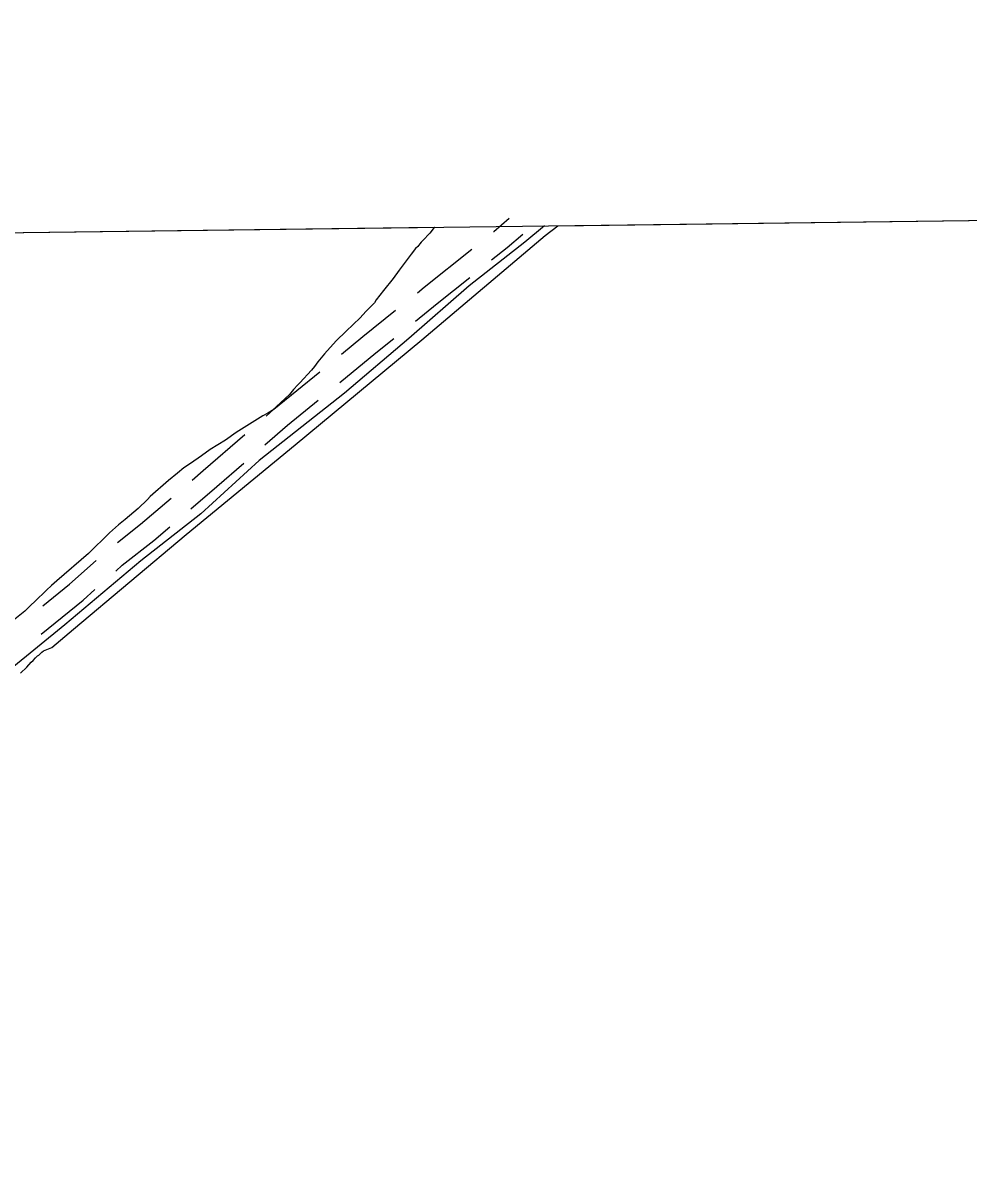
# Model space of a CAD drawing. Extents: x 3715084 to 3753216, y 488173 to 513963.
# Drawn here: x 3726821 to 3728178, y 510511 to 512168 of the extents above; entities that cross this region are included whole.
import ezdxf

# ---------------------------------------------------------------- set-up
doc = ezdxf.new("R2010")
doc.units = 0
for name, color, linetype in [('V-GRID-FRAM', 7, 'Continuous'), ('V-ROAD-CNTR', 7, 'Continuous'), ('V-SITE-VEGE', 7, 'Continuous'), ('V-TOPO-SHOR', 7, 'Continuous')]:
    doc.layers.add(name, color=color, linetype=linetype)

msp = doc.modelspace()

# ---------------------------------------------------------------- linework, layer by layer
at = {"layer": 'V-GRID-FRAM'}
msp.add_lwpolyline([(3719350.3, 493590.7), (3719130.8, 511772.1), (3750813.3, 512168.5), (3751048.6, 493987.2), (3719350.3, 493590.7)], dxfattribs=at)
at = {"layer": 'V-ROAD-CNTR'}
for p, q in [((3727308.1, 511718.9), (3727355.2, 511756.8)), ((3727277.4, 511693.8), (3727308, 511718.8)), ((3727326.9, 511695.5), (3727352.5, 511716.1)), ((3727275, 511653.1), (3727327, 511695.6))]:
    msp.add_line(p, q, dxfattribs=at)
for points in [[(3727495.6, 511869.4), (3727496, 511869.8), (3727518.1, 511888.6)], [(3727492.9, 511828.8), (3727515.1, 511846.6), (3727537.6, 511865.8)], [(3727386.4, 511781.8), (3727396.1, 511789.6), (3727464.4, 511844.4)], [(3727383.7, 511741.2), (3727414.9, 511766.2), (3727461.7, 511803.8)], [(3727169.3, 511604.8), (3727180.7, 511614.7), (3727246.4, 511668.4)], [(3727167.5, 511563.5), (3727200, 511591.8), (3727244.1, 511627.8)], [(3727063.6, 511513), (3727079.4, 511526.6), (3727139.1, 511578.5)], [(3727061.6, 511471.9), (3727099, 511503.9), (3727137.3, 511537.2)], [(3726956.1, 511423.4), (3726989.4, 511449.7), (3727033.2, 511487)], [(3726953.9, 511382.6), (3726963.2, 511390.8), (3727008.5, 511426.5), (3727031.2, 511445.9)], [(3726849.3, 511332.8), (3726887.3, 511363.8), (3726925.5, 511397.6)], [(3726846.9, 511292.2), (3726906.8, 511340.9), (3726923.9, 511356.1)]]:
    msp.add_lwpolyline(points, dxfattribs=at)
at = {"layer": 'V-SITE-VEGE'}
for p, q in [((3727588, 511877.9), (3728419.7, 511888.3)), ((3724329.8, 511837.2), (3727411, 511875.7)), ((3727392.7, 511714), (3727569.7, 511863.9)), ((3727404.1, 511867.2), (3727394.2, 511856.9)), ((3727410.6, 511875.3), (3727404.1, 511867.2)), ((3727411, 511875.7), (3727410.6, 511875.3)), ((3727569.7, 511863.9), (3727588, 511877.9)), ((3727387.1, 511848.3), (3727383.8, 511845)), ((3727389.9, 511852.1), (3727387.1, 511848.3)), ((3727392, 511854.2), (3727389.9, 511852.1)), ((3727394.2, 511856.9), (3727392, 511854.2)), ((3727377.3, 511836.9), (3727360.3, 511814.2)), ((3727383.8, 511845), (3727377.3, 511836.9)), ((3727360.3, 511814.2), (3727351.5, 511802.3)), ((3727351.5, 511802.3), (3727337.9, 511785)), ((3727337.9, 511785), (3727327.5, 511771.4)), ((3727324.7, 511767.1), (3727312.7, 511754.7)), ((3727327.5, 511771.4), (3727324.7, 511767.1)), ((3727304.5, 511746), (3727284.3, 511726.5)), ((3727312.7, 511754.7), (3727304.5, 511746)), ((3727211.1, 511563.7), (3727392.7, 511714)), ((3727270.1, 511713), (3727253.1, 511694.1)), ((3727284.3, 511726.5), (3727270.1, 511713)), ((3727243.8, 511682.7), (3727238.9, 511676.2)), ((3727253.1, 511694.1), (3727243.8, 511682.7)), ((3727234.5, 511670.8), (3727217.6, 511652.4)), ((3727238.9, 511676.2), (3727234.5, 511670.8)), ((3727214.9, 511649.7), (3727208.9, 511643.2)), ((3727217.6, 511652.4), (3727214.9, 511649.7)), ((3727202.8, 511635.7), (3727178.3, 511613)), ((3727208.9, 511643.2), (3727202.8, 511635.7)), ((3727164.6, 511605.4), (3727126.5, 511581.2)), ((3727171.7, 511609.2), (3727164.6, 511605.4)), ((3727178.3, 511613), (3727171.7, 511609.2)), ((3727126.5, 511581.2), (3727111.2, 511570.4)), ((3727055, 511435), (3727211.1, 511563.7)), ((3727111.2, 511570.4), (3727089.4, 511556.9)), ((3727076.8, 511547.7), (3727061, 511536.9)), ((3727089.4, 511556.9), (3727076.8, 511547.7)), ((3727051.2, 511530.5), (3727042.4, 511522.9)), ((3727061, 511536.9), (3727051.2, 511530.5)), ((3727042.4, 511522.9), (3727029.3, 511512.7)), ((3727029.3, 511512.7), (3727003.1, 511489.4)), ((3726999.3, 511485.1), (3726985.7, 511472.1)), ((3727003.1, 511489.4), (3726999.3, 511485.1)), ((3726985.7, 511472.1), (3726967.1, 511456.5)), ((3726957.8, 511448.9), (3726944.7, 511437.6)), ((3726967.1, 511456.5), (3726957.8, 511448.9)), ((3726893.4, 511299.4), (3727055, 511435)), ((3726944.7, 511437.6), (3726914.7, 511407.8)), ((3726914.7, 511407.8), (3726869.3, 511368.4)), ((3726869.3, 511368.4), (3726861.7, 511361.9)), ((3726854.6, 511355.4), (3726837.7, 511338.7)), ((3726861.7, 511361.9), (3726854.6, 511355.4)), ((3726832.2, 511333.8), (3726823.5, 511325.2)), ((3726837.7, 511338.7), (3726832.2, 511333.8)), ((3726823.5, 511325.2), (3726804.4, 511310)), ((3726862.1, 511272.8), (3726893.4, 511299.4)), ((3726843.5, 511262), (3726847.9, 511266.4)), ((3726847.9, 511266.4), (3726850.1, 511268)), ((3726850.1, 511268), (3726855, 511270.1)), ((3726855, 511270.1), (3726862.1, 511272.8)), ((3726826, 511244.7), (3726832.6, 511251.8)), ((3726832.6, 511251.8), (3726835.3, 511254.5)), ((3726835.3, 511254.5), (3726838.6, 511258.3)), ((3726838.6, 511258.3), (3726841.4, 511261)), ((3726841.4, 511261), (3726843.5, 511262)), ((3726817.3, 511236.1), (3726826, 511244.7))]:
    msp.add_line(p, q, dxfattribs=at)
at = {"layer": 'V-TOPO-SHOR'}
for points in [[(3727568.6, 511877.7), (3727540.7, 511854.2), (3727460.7, 511791.7), (3727374.3, 511716.3), (3727281.7, 511637.5), (3727159.5, 511541), (3727075.9, 511464.6), (3726989.7, 511397.2)], [(3726989.7, 511397.2), (3726880.6, 511305.6), (3726802.5, 511241.3)]]:
    msp.add_lwpolyline(points, dxfattribs=at)

doc.saveas('drawing.dxf')
